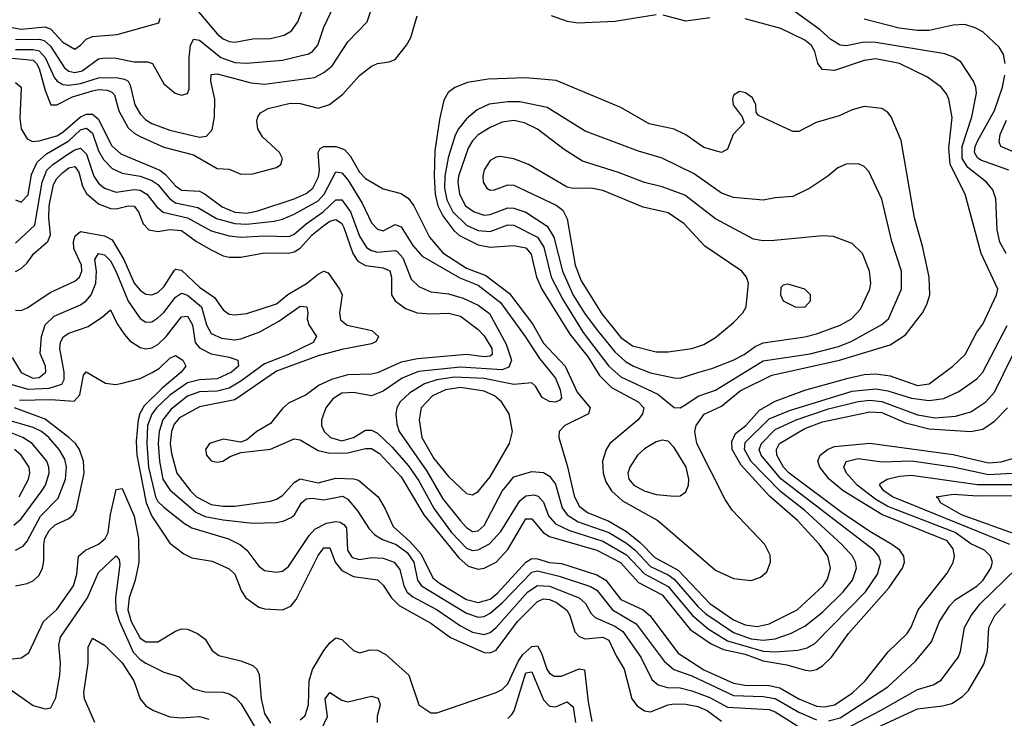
# Model space of a CAD drawing. Header units: inches. Extents: x 884549 to 1028252, y 526810 to 653624.
# Tile 496 of 656: x 954185 to 957503, y 583604 to 585957. Entities that reach past the tile are written whole.
import ezdxf

# ---------------------------------------------------------------- set-up
doc = ezdxf.new("R2010")
doc.units = ezdxf.units.IN
doc.header["$MEASUREMENT"] = 0
doc.layers.add('A9558', color=7, linetype='Continuous')

msp = doc.modelspace()

# ---------------------------------------------------------------- linework, layer by layer
at = {"layer": 'A9558', "color": 5}
for points, elevation in [([(954170, 585857.1), (954230, 585856.4), (954250, 585852.2), (954270, 585830), (954301.7, 585761.7), (954310.6, 585750.6), (954330, 585738.9), (954350, 585736.6), (954390, 585742.1), (954450, 585761.9), (954510, 585762.1), (954537.2, 585757.2), (954550.5, 585750.5), (954557.2, 585737.2), (954572.4, 585670), (954590, 585639.7), (954610, 585620.1), (954630, 585608), (954690, 585584.8), (954790, 585562.1), (954814.6, 585565.4), (954833.6, 585586.4), (954841.2, 585630), (954841.8, 585690), (954828.7, 585750), (954830, 585772.5), (954850, 585775.2), (954964.1, 585744.1), (955010, 585739.7), (955177.7, 585762.3), (955210, 585779.5), (955237.7, 585802.3), (955290, 585883.2), (955355.9, 585950), (955428.8, 586171.2)], 2640), ([(954750, 586028.1), (954849.6, 585909.6), (954870, 585892.8), (954890, 585884.3), (954910, 585881.7), (954970, 585893.2), (955030, 585894.4), (955075.3, 585904.7), (955100.8, 585919.2), (955121.8, 585950), (955175.3, 586090)], 2680), ([(954170, 585890.7), (954250, 585891.6), (954266.8, 585886.8), (954288, 585868), (954335.3, 585795.3), (954350, 585784.2), (954370, 585779.9), (954394.8, 585785.2), (954450, 585825), (954470, 585828.9), (954510, 585827.3), (954570, 585815.8), (954615.8, 585815.8), (954632.5, 585810), (954670, 585741.5), (954708.7, 585710), (954730, 585703.2), (954750, 585708.8), (954756.1, 585723.9), (954755.3, 585830), (954760.5, 585870), (954770, 585891.5), (954790, 585888.7), (954861.9, 585830), (954910, 585813), (954948.9, 585811.1), (955070, 585820.4), (955157.6, 585842.4), (955171.6, 585850), (955189, 585871), (955210, 585931.5), (955275.2, 586070)], 2660), ([(957509.5, 585169.5), (957488, 585208), (957478.6, 585250), (957473.8, 585353.8), (957464.5, 585384.5), (957443, 585410), (957379.5, 585459.5), (957361.1, 585490), (957360.8, 585530), (957393.7, 585630), (957408.6, 585710), (957407.2, 585730), (957399.5, 585750), (957355.8, 585815.8), (957331.5, 585831.5), (957302.5, 585842.5), (957070, 585880.1), (957030, 585881.4), (956970, 585868.8), (956950, 585871.2), (956917.8, 585890), (956882.7, 585922.7), (956790, 585988.8)], 2560), ([(954110, 585832), (954230, 585820.5), (954241.4, 585810), (954250, 585792.5), (954270, 585719.3), (954290, 585670.9), (954310, 585670.9), (954363, 585697), (954430, 585718), (954450, 585721.8), (954479.5, 585719.5), (954494.3, 585714.3), (954503.8, 585703.8), (954519.1, 585650), (954550, 585593.2), (954570, 585574.9), (954590, 585564), (954670, 585528), (954770, 585502.4), (954850, 585455.7), (954890, 585454.3), (954930, 585437.2), (954970, 585437.6), (955050, 585459.3), (955065.1, 585470), (955070.4, 585490), (955060.2, 585510), (955002.6, 585562.6), (954987.1, 585590), (954984.1, 585615.9), (954987, 585630), (954996.3, 585643.7), (955021.8, 585658.2), (955095.6, 585675.6), (955130, 585675.3), (955190, 585659.2), (955228.7, 585671.3), (955273.7, 585706.3), (955330, 585769), (955370, 585801.1), (955390.2, 585810.2), (955430, 585815.6), (955450, 585823), (955488.1, 585871.9), (955502.2, 585897.8), (955523.7, 585970)], 2620), ([(954110, 585940.2), (954190, 585925.3), (954270, 585933), (954290, 585925.1), (954330, 585881.7), (954370, 585858.5), (954390, 585870.9), (954408.6, 585891.4), (954430, 585900.6), (954512.7, 585907.3), (954653.5, 585946.5), (954658, 585962)], 2680), ([(954170, 585745.6), (954189.4, 585730), (954190, 585726.7), (954185.4, 585625.4), (954190, 585590), (954210, 585556), (954227.2, 585547.2), (954250, 585549.1), (954310, 585566), (954330, 585578), (954390, 585629.8), (954410, 585639.4), (954430, 585639.3), (954450, 585622.1), (954493.6, 585533.6), (954525.4, 585505.4), (954656.5, 585450), (954676.3, 585436.3), (954710, 585397.6), (954730, 585383.1), (954790, 585379.4), (954810, 585369.8), (954867.3, 585327.3), (954910, 585309.5), (954950, 585305.8), (954987, 585313), (955110, 585353.5), (955150, 585372.2), (955171.9, 585390), (955191.5, 585428.5), (955194.4, 585450), (955190.6, 585509.4), (955196.7, 585523.3), (955210, 585530.1), (955250, 585530.4), (955279.6, 585519.6), (955298.4, 585498.4), (955330, 585443.6), (955350, 585422.2), (955410, 585387.6), (955470, 585372.3), (955494.5, 585354.5), (955513.2, 585330), (955565.2, 585225.2), (955610, 585172.5), (955690, 585120.3), (955755.2, 585095.2), (955835.1, 585035.1), (955912.8, 584932.8), (955950, 584868.1), (956022.7, 584790), (956063, 584703), (956106.7, 584650), (956101.4, 584630), (956021.8, 584590), (956002.2, 584570), (956001.3, 584550), (956030, 584455.2), (956053.4, 584353.4), (956070, 584319.1), (956097.7, 584297.7), (956170, 584268.1), (956230, 584233), (956276.1, 584196.1), (956325.4, 584145.4), (956403.7, 584103.7), (956510, 583990.5), (956590, 583936.1), (956630, 583919), (956670, 583913.9), (956710, 583921.9), (956804.9, 583970), (956892.2, 584050), (956907, 584073), (956917.6, 584110), (956908.1, 584150), (956879.6, 584190), (956806.1, 584270), (956712, 584352), (956616.5, 584456.5), (956586.1, 584510), (956584, 584536), (956596.7, 584563.3), (956631.5, 584590), (956678, 584642), (956730, 584672.6), (956831, 584709), (956977, 584750), (957030, 584761.7), (957070, 584764.9), (957117.6, 584757.6), (957210, 584725.6), (957250, 584731.3), (957329.7, 584790.3), (957371, 584830), (957410, 584904.6), (957430, 584932.2), (957477, 585030), (957480.6, 585050), (957424.8, 585170), (957370.9, 585370), (957320.2, 585470), (957315.6, 585524.4), (957327.5, 585627.5), (957315.7, 585690), (957307.6, 585707.6), (957289.5, 585729.5), (957243.7, 585763.7), (957150, 585809.2), (957070, 585825.5), (957030, 585819.8), (956930, 585786.4), (956890, 585789.1), (956874.4, 585810), (956864.4, 585850), (956853.5, 585870), (956830, 585888.7), (956750, 585927.1), (956630, 585959.9)], 2580), ([(956330, 585974.1), (956190, 585950.8), (956065.3, 585945.3), (956030.9, 585950.9), (955977, 585970)], 2580), ([(956510, 585963.9), (956430, 585952.2), (956352.7, 585972.7)], 2580), ([(957506.1, 585810), (957499.7, 585839.7), (957485.1, 585865.1), (957430, 585915.8), (957405.1, 585930), (957370, 585940.7), (957330, 585938.7), (957250, 585920.8), (957210, 585920.6), (957148.2, 585928.2), (957030, 585958.7)], 2540), ([(957517.8, 585450), (957424, 585484), (957412.1, 585492.1), (957402.8, 585510), (957404.8, 585530), (957413.1, 585550), (957470, 585650.9), (957496.3, 585730), (957504.4, 585770)], 2540), ([(957538.4, 585510), (957490.6, 585530), (957485.6, 585545.6), (957489.2, 585570), (957510, 585618.5)], 2520), ([(954170, 585350.1), (954190, 585342.7), (954212.7, 585367.3), (954223.8, 585436.2), (954243.2, 585476.8), (954274.4, 585505.6), (954350, 585548.8), (954390, 585586.1), (954410, 585591.4), (954430, 585575.2), (954450, 585515.6), (954466.6, 585486.6), (954496.4, 585456.4), (954530, 585440.4), (954590, 585430.3), (954630, 585415.7), (954650, 585401.9), (954690, 585354), (954710, 585340.6), (954785.1, 585325.1), (954847.5, 585287.5), (954910, 585270.8), (954950, 585268.3), (955041.7, 585278.3), (955070, 585284.9), (955110, 585302.1), (955190, 585346.6), (955210.9, 585370), (955250, 585444.8), (955270, 585441.3), (955290, 585418.3), (955339, 585339), (955370, 585273), (955390, 585251.3), (955410, 585246), (955450, 585266.9), (955470, 585260.1), (955510, 585197.2), (955541, 585161), (955667.4, 585087.4), (955730, 585063.5), (955804.6, 585004.6), (955888, 584890), (955935.9, 584815.9), (955990, 584749.5), (956006.5, 584710), (956010, 584683.5), (956004.6, 584675.4), (955990, 584668.8), (955970, 584671.3), (955945, 584685), (955922.9, 584722.9), (955910, 584734.5), (955850, 584728.4), (955750, 584748.8), (955650, 584753.3), (955590, 584743.7), (955549.2, 584730.8), (955499.5, 584700.5), (955466.3, 584670), (955456, 584650), (955452.2, 584630), (955455.3, 584595.3), (955463.5, 584570), (955556.1, 584436.1), (955610, 584342.9), (955670, 584269.6), (955690, 584247.2), (955710, 584233.4), (955730, 584235.7), (955750, 584253.4), (955810, 584368.8), (955850, 584417), (955910, 584435.1), (955950, 584432.2), (955970, 584420.1), (955990, 584393.3), (956013, 584313), (956029.1, 584289.1), (956066.5, 584266.5), (956170.1, 584230), (956230, 584194.1), (956259.3, 584170), (956310, 584115.6), (956370, 584087.6), (956390, 584072.9), (956470, 583980.8), (956496.4, 583956.4), (956590, 583892.9), (956650, 583871.8), (956690, 583867.7), (956730, 583872.2), (956782.2, 583890), (956830, 583914.7), (956890, 583962), (956960.1, 584030), (956991.5, 584070), (957004.8, 584110), (957001.7, 584130), (956991.2, 584150), (956955.6, 584190), (956830, 584303.9), (956748.1, 584368.1), (956650, 584469.4), (956626.7, 584510), (956630, 584533.2), (956710, 584612.6), (956779.2, 584640.8), (956990, 584706.3), (957070, 584714.2), (957110, 584707.5), (957190, 584682.6), (957250, 584674.3), (957298.5, 584681.5), (957350, 584704.6), (957410, 584747.2), (957430, 584770.1), (957512.9, 584927.1)], 2560), ([(954170, 585204.7), (954235.3, 585264.7), (954260.2, 585410), (954276.3, 585450), (954296.7, 585470), (954350, 585506.9), (954370, 585519.2), (954390, 585524.5), (954410, 585503.8), (954434.4, 585430), (954450, 585406.5), (954470, 585389.7), (954510, 585376.4), (954570, 585385.2), (954590, 585382.9), (954613.2, 585370), (954646.4, 585326.4), (954668.5, 585308.5), (954750.2, 585290.2), (954830, 585246.2), (954890, 585229.2), (954930, 585224.6), (955010, 585229.1), (955092.7, 585227.3), (955110, 585234.6), (955149.6, 585270), (955207.7, 585310), (955250, 585350.4), (955270, 585350.1), (955299.8, 585310), (955330, 585228.3), (955353.3, 585190), (955370, 585179.4), (955390, 585174.4), (955450, 585179.7), (955456.4, 585176.4), (955475.3, 585155.3), (955503.7, 585083.7), (955530, 585058.3), (955570, 585040.3), (955630, 585033.8), (955679.3, 585019.3), (955730, 584995.8), (955767.7, 584967.7), (955824.1, 584864.1), (955841.7, 584810), (955833, 584787), (955810, 584778.4), (955670, 584786.9), (955528.1, 584771.9), (955473.1, 584750), (955410, 584705.6), (955370, 584690.8), (955310, 584701.5), (955270, 584699.3), (955239.5, 584680.5), (955216.7, 584650), (955201.8, 584610), (955201.8, 584590), (955210.1, 584570), (955232.1, 584550), (955270, 584539.2), (955310, 584549.5), (955350, 584574.6), (955370, 584575), (955390, 584564.2), (955438.4, 584518.4), (955494.4, 584454.4), (955530, 584404.2), (955581, 584310), (955639.4, 584230), (955690, 584177.1), (955710, 584169.6), (955730, 584171.6), (955767.6, 584192.4), (955806.2, 584233.8), (955870, 584336.2), (955890, 584353.5), (955917.4, 584357.4), (955931.9, 584351.9), (955950, 584332.7), (955966.7, 584286.7), (955990, 584259.2), (956037, 584237), (956150, 584201.1), (956230, 584155.2), (956290.7, 584090.7), (956370, 584047.6), (956451.5, 583950), (956505.2, 583905.2), (956570, 583865.6), (956690, 583830.4), (956732.1, 583827.9), (956806.5, 583833.5), (956838.5, 583841.5), (956863.9, 583856.1), (957034.8, 584030), (957075.6, 584090), (957086.4, 584130), (957080.3, 584150), (957062.9, 584170), (956750, 584410.6), (956683.5, 584490), (956676.7, 584510), (956684.4, 584530), (956730, 584577.5), (956801.1, 584610), (956910, 584647), (957010, 584671.3), (957050, 584675.2), (957090, 584671.4), (957210, 584626.9), (957270, 584616.7), (957338.4, 584621.6), (957390, 584636), (957440.6, 584670), (957470, 584702.3), (957561.8, 584890)], 2540), ([(954170, 585109.1), (954190, 585119.3), (954210, 585138.4), (954232.5, 585170), (954279.4, 585210), (954287.9, 585232.1), (954282.4, 585290), (954283.9, 585330), (954298.3, 585401.7), (954310, 585422.4), (954330, 585442.1), (954350, 585458.5), (954370, 585463.3), (954383.7, 585443.7), (954396.6, 585396.6), (954410, 585371.4), (954450, 585336.8), (954490, 585321), (954510, 585319.9), (954550, 585329.8), (954570, 585328.8), (954584.6, 585310), (954600.3, 585270), (954619.4, 585250), (954650, 585244), (954690, 585251.1), (954730, 585247.5), (954780.7, 585210), (954830, 585181.6), (954870, 585162.2), (954890, 585157.8), (954930, 585157.5), (955010, 585172.2), (955090, 585170.4), (955110, 585174.8), (955130, 585187.2), (955170, 585232.1), (955210, 585264.3), (955230, 585278.1), (955250, 585283.9), (955259.1, 585279.1), (955270, 585271.3), (955277.2, 585257.2), (955306.7, 585170), (955324.2, 585144.2), (955350, 585129.6), (955410, 585121.1), (955431.4, 585111.4), (955438.1, 585090), (955437.6, 585030), (955450.1, 585010), (955485, 584985), (955524, 584970), (955570, 584966.1), (955630, 584968.8), (955670, 584958.2), (955730, 584913.7), (955750, 584892.3), (955776, 584850), (955776.7, 584830), (955770, 584824.4), (955750, 584821.9), (955690, 584830), (955525.1, 584814.9), (955470, 584803.7), (955390, 584767.6), (955370, 584762.9), (955290, 584761), (955235, 584745), (955193.9, 584726.1), (955150, 584693.4), (955090, 584665.4), (955070, 584647.6), (955030, 584597.4), (954983.8, 584570), (954950, 584542.2), (954930, 584533.8), (954870, 584544.1), (954823.7, 584530), (954810.2, 584510), (954814.2, 584490), (954830, 584471.4), (954850, 584467.1), (954869, 584470), (954894.2, 584485.8), (954930, 584499.7), (955030, 584510.8), (955110, 584545), (955130, 584541.7), (955190, 584505.9), (955230, 584496.9), (955290, 584498), (955350, 584513.3), (955370, 584512.7), (955396.6, 584496.6), (955470, 584417.4), (955546.7, 584290), (955664.5, 584144.5), (955696.1, 584116.1), (955730, 584106.1), (955750, 584109.7), (955790, 584130.4), (955830, 584173.2), (955890, 584276.6), (955910, 584276.4), (955949.1, 584230), (955970, 584217.1), (956130, 584170.4), (956209, 584129), (956270, 584062.1), (956350, 584020.6), (956443.8, 583903.8), (956515.1, 583855.1), (956556.5, 583836.5), (956630, 583820.6), (956690, 583797.5), (956770, 583784.7), (956833.3, 583766.7), (956850, 583764.5), (956870, 583769), (956890, 583781.2), (956920.7, 583810), (956977.9, 583890), (957115.3, 584044.7), (957159.9, 584110), (957166.2, 584130), (957164.4, 584150), (957150.3, 584170), (957124.3, 584190), (957050, 584232.9), (956956.4, 584296.4), (956777.8, 584430), (956758.5, 584450), (956736.5, 584490), (956734.6, 584510), (956745.6, 584530), (956830, 584580), (956890, 584603.3), (957050, 584636.9), (957090, 584633.8), (957170, 584599.8), (957250, 584579.2), (957390.2, 584569.8), (957430, 584577.7), (957470, 584605.2), (957513.9, 584650)], 2520), ([(954170, 584979.1), (954190, 584978.1), (954210, 584986.9), (954290, 585039.6), (954370, 585077), (954386.1, 585090), (954393.8, 585110), (954392.6, 585130), (954366.9, 585186.9), (954366.1, 585210), (954371.2, 585228.8), (954390, 585243.3), (954470, 585229.5), (954495.9, 585215.9), (954535.4, 585150), (954570.4, 585070), (954590, 585045.7), (954610, 585032.9), (954630, 585030.7), (954650, 585038.7), (954670, 585057.3), (954706.2, 585113.8), (954710, 585117.2), (954730, 585113.5), (954790, 585056.6), (954841.1, 585021.1), (954870, 584980.5), (954890, 584965.7), (954910, 584963.3), (954950, 584967.7), (955050, 585000.4), (955088.5, 585031.5), (955151.2, 585068.8), (955190, 585099.9), (955210, 585110.1), (955224.2, 585104.2), (955262.6, 585050), (955271.6, 585030), (955262.1, 584970), (955266.2, 584946.2), (955287.8, 584927.8), (955371.2, 584910), (955394.1, 584890), (955386.4, 584873.6), (955370, 584865.2), (955270, 584846.6), (955190, 584825.6), (955050, 584773.7), (954910, 584676.8), (954790, 584653.1), (954723.5, 584616.5), (954705.2, 584594.8), (954695.6, 584570), (954691.9, 584530), (954696.6, 584496.6), (954714.4, 584430), (954759.9, 584370), (954780.4, 584350), (954830, 584324.5), (954870, 584318.7), (954910, 584319.2), (955030, 584335.4), (955050, 584341.8), (955070, 584355.2), (955110, 584398.7), (955130, 584410.4), (955190, 584397.4), (955250, 584412.5), (955310, 584411.1), (955326.4, 584406.4), (955392.4, 584350), (955416.4, 584310), (955443, 584250), (955499.6, 584199.6), (955537.6, 584157.6), (955577.3, 584077.3), (955599.2, 584059.2), (955690, 584004.2), (955730, 583993.7), (955770, 584005.4), (955794.8, 584025.2), (955890, 584130.1), (955910, 584142.7), (955930, 584141.6), (955970, 584129), (956010, 584125.5), (956130, 584087.4), (956160.4, 584070), (956210, 584004.8), (956285.4, 583970), (956308.4, 583950), (956403.5, 583823.5), (956490, 583767.7), (956590, 583722.6), (956630, 583716.2), (956710, 583714.7), (956746.6, 583706.6), (956810, 583669.8), (956870, 583645.4), (956896.9, 583643.1), (956930, 583649.2), (956990, 583689.4), (957034.3, 583730), (957111.8, 583828.2), (957175.4, 583890), (957189.3, 583910.7), (957212.4, 583970), (957310, 584093.3), (957331, 584129), (957335.1, 584150), (957330, 584175.4), (957310, 584201.5), (957090.3, 584290.3), (956960.1, 584370), (956912.7, 584410), (956881.1, 584450), (956874.6, 584470), (956882.3, 584490), (956906.6, 584510), (956930, 584519.4), (957050, 584531.2), (957330, 584493.2), (957450, 584464.2), (957492.2, 584467.8), (957538.8, 584481.2)], 2480), ([(954159.5, 584819.5), (954190, 584769.4), (954228.3, 584750), (954250, 584751.8), (954272.3, 584770), (954271.1, 584790), (954253, 584833), (954258.5, 584890), (954270.2, 584929.8), (954301.1, 584958.9), (954390, 584997.2), (954410, 585011.5), (954424.9, 585030), (954441.3, 585070), (954443.5, 585110), (954437.7, 585150), (954450, 585169.4), (954470, 585165.1), (954490, 585144.6), (954510, 585108.1), (954550, 585009.1), (954590, 584951.3), (954610, 584938.2), (954630, 584940.1), (954650, 584953), (954670, 584970.6), (954710, 585022.4), (954730, 585035.7), (954750, 585029), (954796.9, 584990), (954814.2, 584930), (954830, 584900.1), (954864.6, 584884.6), (954910, 584879.5), (954930, 584882.5), (954994, 584906), (955058.3, 584941.7), (955130, 584992.3), (955152.3, 584990), (955155.9, 584970), (955153.4, 584950), (955158.9, 584930), (955184.5, 584890), (955173, 584870), (955090, 584829.7), (955010, 584797.6), (954930, 584739.5), (954890, 584716.3), (954850, 584706.2), (954790, 584703.7), (954750, 584689.7), (954694.5, 584645.5), (954667.1, 584610), (954654.1, 584570), (954651.6, 584530), (954655.3, 584470), (954666.9, 584410), (954690, 584373.4), (954778, 584298), (954810, 584283.9), (954870, 584272.9), (954970, 584261.2), (955050, 584263.5), (955072, 584268), (955099.1, 584280.9), (955110.3, 584290), (955134.7, 584330), (955150, 584343.7), (955170, 584346.1), (955210, 584339.8), (955272.2, 584352.2), (955290, 584342.2), (955323.3, 584303.3), (955362.4, 584242.4), (955381.9, 584221.9), (955406.9, 584206.9), (955453.3, 584190), (955490, 584162.5), (955512.7, 584130), (955525.1, 584070), (955539.2, 584050), (955690, 583958.1), (955730, 583944.8), (955750, 583947.4), (955770, 583957.9), (955810, 583992.7), (955910, 584096.3), (955930, 584101.1), (956002.4, 584082.4), (956108, 584048), (956130, 584036.1), (956182.8, 583970), (956262.5, 583922.5), (956356.3, 583796.3), (956388.7, 583768.7), (956450, 583747.8), (956590, 583681.3), (956690, 583677.9), (956730, 583670.7), (956810, 583624.8), (956870, 583599.4)], 2460), ([(954153.3, 584730), (954213.2, 584713.2), (954283.7, 584716.3), (954326.9, 584730), (954334.6, 584745.4), (954334.4, 584770), (954319.7, 584850), (954322.1, 584870), (954330.6, 584889.4), (954350, 584900.9), (954415.8, 584924.2), (954463.9, 584956.1), (954490, 584980.4), (954513.1, 584933.1), (954537.2, 584897.2), (954556.1, 584876.1), (954590, 584853.4), (954610, 584848.9), (954630, 584851.9), (954650, 584863.1), (954678.7, 584890), (954730, 584956.2), (954750, 584959.2), (954767.1, 584930), (954775.8, 584870), (954790, 584851.7), (954830, 584831.9), (954890, 584820.7), (954920.1, 584810), (954921.8, 584790), (954898.5, 584770), (954850, 584747.2), (954790, 584744.2), (954750, 584733.8), (954690, 584693.1), (954645.4, 584650), (954630, 584629), (954615.6, 584590), (954613.1, 584530), (954618.4, 584450), (954642.3, 584350), (954650, 584335), (954670, 584315.3), (954739.8, 584259.8), (954765.2, 584245.2), (954888.7, 584208.7), (954928.2, 584188.2), (954950.1, 584170.1), (954990, 584116.6), (955010, 584101.9), (955050, 584096.8), (955070, 584100.2), (955090, 584115.2), (955160.1, 584219.9), (955178.8, 584241.2), (955218.3, 584261.7), (955250, 584266.6), (955264.3, 584264.3), (955277.2, 584257.2), (955285.4, 584245.4), (955289.3, 584170), (955305.3, 584145.3), (955330, 584138.8), (955370, 584145.3), (955410, 584143.6), (955446.1, 584130), (955465.7, 584105.7), (955479.1, 584050), (955490, 584029.4), (955510, 584013.1), (955591.4, 583970), (955670, 583915.5), (955710, 583894.4), (955750, 583886.1), (955770, 583893.2), (955790, 583910.1), (955897.4, 584030), (955930, 584051.3), (955970, 584049.4), (956069.8, 584009.8), (956090.9, 583990.9), (956110, 583957), (956123.6, 583943.6), (956190, 583915), (956216.7, 583896.7), (956277.3, 583810), (956314.6, 583734.6), (956336.8, 583716.8), (956368.1, 583708.1), (956410, 583706.5), (956450, 583697.3), (956510, 583674.1), (956570, 583641.6), (956710, 583633.6), (956730, 583626), (956830, 583562.8)], 2440), ([(954184, 584676), (954290, 584678.4), (954368, 584672), (954386.8, 584693.2), (954399.5, 584760.5), (954409.1, 584770.9), (954473.5, 584733.5), (954509, 584729), (954530, 584732.6), (954590, 584748.9), (954631.4, 584768.6), (954656.1, 584783.9), (954690, 584817.7), (954710, 584826.6), (954734.3, 584810), (954744.6, 584790), (954728.6, 584770), (954664.2, 584715.8), (954603.6, 584656.4), (954589.2, 584630.8), (954583.7, 584610), (954577.1, 584537.1), (954579.3, 584490), (954610.2, 584330), (954630, 584284.5), (954690, 584194.3), (954737.8, 584157.8), (954764.3, 584144.3), (954833.5, 584133.5), (954890, 584108.1), (954910, 584089.3), (954932.5, 584032.5), (954947, 584010), (954990, 583978.8), (955010, 583973.4), (955070, 583970.1), (955097.8, 583982.2), (955115.8, 584004.2), (955190, 584152.6), (955210, 584178.4), (955230, 584178.4), (955247.2, 584130), (955270, 584101.8), (955310, 584081.5), (955390.1, 584070.1), (955410, 584053.2), (955437.4, 584010), (955463.9, 583983.9), (955570, 583924.6), (955636.4, 583876.4), (955750, 583826.3), (955770, 583824.4), (955790, 583833.8), (955862.5, 583930), (955930, 583998), (955950, 584006.3), (955970, 584004.3), (955993.8, 583993.8), (956028.3, 583968.3), (956038.3, 583950), (956055.2, 583895.2), (956070, 583879.2), (956090, 583871.8), (956150, 583877.1), (956170, 583866.9), (956194.4, 583814.4), (956222.1, 583770), (956247.8, 583670), (956265.8, 583645.8), (956290, 583629.3), (956310, 583626.4), (956370, 583649.4), (956390, 583652.8), (956430, 583651.6), (956470, 583643.7), (956501.5, 583630), (956550, 583594.1)], 2420), ([(954170.1, 584050.1), (954210, 584058.8), (954230, 584067.6), (954250, 584086.1), (954261.3, 584110), (954265.9, 584134.1), (954265.6, 584190), (954269.8, 584210.2), (954283.5, 584236.5), (954304.2, 584255.8), (954350, 584277.6), (954365, 584290), (954374.5, 584305.5), (954401.5, 584430), (954399.8, 584470), (954385.9, 584510), (954372.7, 584530), (954350.1, 584550.1), (954270, 584612.1), (954167.2, 584650)], 2420), ([(954164.8, 584255.2), (954190, 584275.7), (954259.2, 584370), (954271.2, 584390), (954283.6, 584430), (954282.7, 584450), (954275.7, 584470), (954226.2, 584530), (954195.4, 584550), (954110, 584583.2)], 2460), ([(954170, 584170.1), (954196.3, 584183.7), (954210, 584200.9), (954254.6, 584285.4), (954314.5, 584345.5), (954338.7, 584410), (954342.6, 584450), (954337, 584477), (954318.1, 584510), (954282.9, 584550), (954258.3, 584570), (954230, 584583.6), (954130, 584612.9)], 2440), ([(954182.9, 584350), (954214.2, 584410), (954218.4, 584430), (954216.6, 584450), (954190, 584490.3), (954166.7, 584510)], 2480), ([(956910, 583595.6), (956950, 583606.3), (957110.4, 583710), (957203.3, 583796.7), (957257.9, 583862.1), (957284.4, 583930), (957318.3, 583981.7), (957337.2, 584002.8), (957410, 584049.7), (957430, 584068.5), (957457.9, 584110), (957463.2, 584130), (957456.2, 584150), (957436.4, 584170), (957390, 584191.7), (957337, 584230), (957110, 584317.3), (957070, 584341.5), (957007.4, 584390), (956971.3, 584430), (956962.3, 584450), (956970.3, 584469.7), (957010, 584479.5), (957090, 584468.3), (957190, 584471.3), (957330, 584451.3), (957450, 584425.5), (957549.3, 584430.7)], 2460), ([(957521.7, 584190), (957126.4, 584350), (957096.3, 584370), (957083.2, 584390), (957084.7, 584395.3), (957108, 584410), (957150, 584419.9), (957190, 584422.8), (957412, 584392), (957570, 584392)], 2440), ([(954150, 583803.8), (954190, 583808.2), (954214.9, 583825.1), (954265, 583930), (954310, 583970.7), (954365.9, 584050), (954377.2, 584090), (954383, 584150), (954406.2, 584170), (954450, 584190.7), (954472.9, 584210), (954483.1, 584230), (954490, 584290.3), (954510, 584374.9), (954530, 584378.5), (954570, 584284.7), (954584.9, 584210), (954585.5, 584130), (954573.6, 584070), (954553.5, 584010), (954549.1, 583970), (954560.3, 583930), (954590, 583873.6), (954610, 583861.6), (954650, 583862.1), (954710, 583897.3), (954730, 583905.3), (954750, 583903.9), (954783.6, 583890), (954810, 583870.2), (954832.8, 583832.8), (954855.4, 583815.4), (954930, 583797.9), (954970, 583782.4), (954983.6, 583770), (954991.2, 583751.2), (954997.8, 583670), (955010, 583620.6), (955030, 583588.2)], 2380), ([(957530, 584228), (957358.5, 584290), (957287.3, 584330), (957282.5, 584342.5), (957273.6, 584350), (957330, 584358.8), (957413.3, 584353.3), (957570, 584354.4)], 2420), ([(954050, 583772.9), (954230, 583647.4), (954270, 583636.6), (954290, 583639.6), (954306.8, 583673.2), (954320.1, 583750), (954322.5, 583790), (954316.4, 583850), (954322.2, 583877.8), (954413.2, 584010), (954450, 584095), (954510, 584151), (954519.5, 584139.5), (954522.3, 584122.3), (954507.3, 584010), (954508.8, 583970), (954520.7, 583930), (954567.2, 583827.2), (954590, 583802.8), (954610, 583790.4), (954670, 583759.1), (954723.6, 583743.6), (954770, 583703.8), (954810, 583693.3), (954870, 583691.9), (954890, 583686.4), (954912.7, 583672.7), (954930, 583653.8), (955003.4, 583530)], 2360), ([(956970, 583570), (957086.1, 583630), (957210, 583701.6), (957263.4, 583716.6), (957290, 583733.2), (957348.3, 583811.7), (957355.5, 583830), (957368.6, 583910), (957391.1, 583950), (957421.7, 583990), (957544.9, 584110)], 2440), ([(956970, 583525.4), (957210, 583636), (957294.1, 583645.9), (957325.6, 583654.4), (957362.4, 583677.6), (957381.7, 583698.3), (957433.3, 583786.7), (957446.1, 583830), (957450.8, 583910), (957471.3, 583950), (957506.3, 583990)], 2420), ([(954437.2, 583590), (954402.8, 583670), (954401.1, 583690), (954415, 583790), (954415.8, 583844.2), (954430, 583874), (954470, 583850.2), (954530, 583790.8), (954569.6, 583730), (954590.1, 583670.1), (954610, 583646.7), (954635.3, 583630), (954690, 583609.4), (954730, 583605.5), (954790.1, 583610.1), (954821.8, 583601.8)], 2340), ([(955130, 583599), (955146.1, 583613.9), (955158.2, 583650), (955160.6, 583730), (955171, 583769), (955210, 583832.8), (955230, 583858.9), (955250, 583875.4), (955270, 583869.2), (955310, 583833), (955330, 583824.9), (955365.6, 583834.4), (955390, 583834.1), (955419, 583819), (955495.9, 583750), (955530.2, 583650), (955570, 583623.2), (955590, 583622.2), (955790, 583690.6), (955810, 583701.3), (955830, 583720.4), (955864.5, 583795.5), (955880.7, 583819.3), (955910, 583845.5), (955930, 583847.9), (955943.2, 583823.2), (955961.1, 583770), (955970, 583755.7), (955985.7, 583745.7), (956010, 583745.7), (956070, 583771), (956087.8, 583767.8), (956100.2, 583660.2), (956113.1, 583593.1)], 2380), ([(955830, 583603.7), (955843.2, 583616.8), (955851, 583629), (955890, 583757), (955910, 583761.2), (955950, 583666.9), (955970, 583645.5), (955990, 583643.3), (956030, 583659.8), (956050, 583642.6), (956057.5, 583590)], 2360), ([(955202.6, 583570), (955222.2, 583610), (955214.4, 583670), (955230, 583691.5), (955270, 583665), (955290, 583659.3), (955370, 583678.6), (955392.6, 583672.6), (955398.9, 583650), (955388.9, 583611.1), (955389.5, 583590.5)], 2360)]:
    msp.add_lwpolyline(points, dxfattribs=dict(at, elevation=elevation))
for points, elevation in [([(955890, 585761.8), (955762.9, 585757.1), (955693.8, 585746.2), (955650.8, 585729.2), (955628.4, 585711.6), (955613.6, 585686.4), (955598.9, 585621.1), (955584, 585516), (955580.9, 585430), (955584.6, 585370), (955593.7, 585330), (955610, 585296.4), (955647.5, 585247.5), (955666.9, 585230), (955730, 585199.1), (955770, 585191.3), (955850, 585196.5), (955890, 585188.4), (955907.8, 585167.8), (955926.3, 585090), (955944.3, 585050), (956038, 584898), (956100.9, 584820.9), (956139, 584759), (956178.6, 584718.6), (956268.6, 584670), (956287.5, 584650), (956283.4, 584630), (956268.9, 584610), (956173.9, 584530), (956160.9, 584510), (956149.2, 584470), (956151, 584430), (956160.2, 584400.2), (956178.5, 584370), (956216.6, 584336.6), (956335.5, 584270), (956530, 584103.5), (956590, 584075.2), (956650, 584068.4), (956680.9, 584079.1), (956702, 584098), (956714.9, 584130), (956713.7, 584153.7), (956695.8, 584190), (956585.6, 584305.6), (956561.6, 584341.6), (956466.6, 584530), (956460.2, 584570), (956464.8, 584590), (956491.8, 584628.2), (956550, 584655.7), (956612.9, 584707.1), (956719.7, 584760.3), (956947.3, 584810), (957118.2, 584861.8), (957170, 584895.5), (957226.8, 584970), (957241.9, 584998.1), (957251.4, 585030), (957249.4, 585090), (957228.4, 585190), (957200.4, 585290), (957155.2, 585550), (957121.4, 585630), (957110, 585645), (957090, 585657.7), (957030, 585664.6), (956990, 585654.1), (956946.6, 585633.4), (956869.2, 585610.8), (956810, 585580.2), (956790, 585580.2), (956674.3, 585634.3), (956666.2, 585646.2), (956665.1, 585670), (956654.6, 585694.6), (956630.9, 585710.9), (956610, 585715.4), (956590, 585702.7), (956586.4, 585690), (956589.2, 585670.8), (956619.3, 585630), (956626.4, 585610), (956588.9, 585570), (956570, 585520.9), (956550, 585509.8), (956490, 585526.9), (956430, 585569.3), (956390, 585588.3), (956306, 585606), (956210, 585661), (955992.7, 585752.7)], 2620), ([(955830, 585680.9), (955766.9, 585673.1), (955726.1, 585653.9), (955690, 585622.8), (955662.9, 585590), (955651.9, 585568.1), (955628.2, 585491.8), (955617.4, 585430), (955616.4, 585390), (955623.5, 585350), (955644.4, 585310), (955690, 585265.7), (955730, 585246.8), (955770, 585243.8), (955830, 585266.1), (955850, 585265.3), (955930, 585224.8), (955951, 585191), (955976.1, 585090), (956014.5, 585014.5), (956083.5, 584903.5), (956170.1, 584790), (956210, 584754.7), (956335.6, 584695.6), (956390, 584651.6), (956410, 584650.2), (956430, 584661.4), (956470.5, 584689.5), (956530, 584709.7), (956690, 584808.5), (956848, 584832), (956943.9, 584856.1), (956987.1, 584872.9), (957090, 584931.1), (957113, 584950), (957156.6, 585050), (957156.5, 585110), (957124.3, 585210), (957090, 585353.3), (957045.8, 585445.8), (957030, 585462.6), (957011.5, 585471.5), (956970, 585470.7), (956941.9, 585458.1), (956908.4, 585430), (956847.2, 585390), (956790, 585362.2), (956730, 585357.3), (956690, 585349), (956590, 585358.5), (956550, 585372.8), (956457.8, 585437.8), (956350, 585490.9), (956270, 585514.8), (956090, 585582.2), (955961.9, 585661.9), (955870, 585680.6)], 2640), ([(955850, 585617.8), (955810, 585612.5), (955770, 585594.6), (955730, 585569.5), (955710, 585548.7), (955696, 585524), (955663.7, 585430), (955661.5, 585410), (955666.4, 585370), (955687.5, 585330), (955716.6, 585310), (955750, 585299.3), (955770, 585301.3), (955830, 585323.4), (955850, 585322.9), (955890, 585308.5), (955961.8, 585261.8), (955985.1, 585225.1), (956013.5, 585110), (956050, 585029.7), (956090, 584965.4), (956131.5, 584910), (956190, 584838.3), (956225.8, 584805.8), (956253.1, 584790), (956310, 584768.2), (956390, 584750.5), (956410, 584750.1), (956470, 584769.4), (956517.3, 584782.7), (956589, 584811), (956625.7, 584830), (956663.2, 584856.8), (956690, 584868.5), (956830, 584889), (956870, 584899.2), (956950, 584928.3), (956987.5, 584950), (957018, 584982), (957049.9, 585050), (957052.6, 585070), (957048.1, 585110), (957025.2, 585170), (956990, 585203.4), (956927, 585227), (956890, 585229.1), (956726.8, 585213.2), (956690, 585212.4), (956658, 585218), (956530, 585287), (956425.8, 585365.8), (956350, 585394.7), (956290, 585408.8), (956202.5, 585442.5), (956081.1, 585481.1), (956019.9, 585519.9), (955930, 585588.3), (955885.7, 585610)], 2660), ([(955804.1, 585495.9), (955790, 585494.3), (955770, 585482.8), (955750, 585451.3), (955745.9, 585430), (955746.3, 585410), (955758.3, 585390), (955770, 585383), (955784.2, 585384.2), (955830, 585400.5), (955850, 585399.4), (955992.5, 585332.5), (956015.5, 585315.5), (956030, 585286.7), (956057, 585130), (956077.2, 585077.2), (956146, 584966), (956210, 584886.3), (956250, 584858.7), (956330, 584838.7), (956370, 584838), (956450, 584849.5), (956490, 584863.2), (956530, 584887), (956590, 584936.8), (956621.4, 584970), (956632.5, 584990), (956640.6, 585070), (956634.5, 585090), (956618.4, 585110), (956493.9, 585193.9), (956423.9, 585270), (956370, 585306.7), (956285.5, 585325.5), (956150, 585382.1), (956110, 585389.3), (956050, 585388.4), (956030, 585392.7), (955899.7, 585470), (955850, 585489.1)], 2680), ([(956773.7, 585066.3), (956757.3, 585062.7), (956750, 585055.3), (956749, 585030), (956757.3, 585010), (956798, 584990), (956830, 584988.9), (956849.4, 585010), (956849.3, 585030), (956830, 585049.3)], 2680), ([(955670, 584718.4), (955619.8, 584710), (955575.8, 584690), (955538, 584650), (955530.3, 584609.7), (955540.3, 584550), (955579.8, 584479.8), (955630, 584418.5), (955690, 584361.8), (955710, 584356.8), (955730, 584368), (955770, 584417.9), (955835, 584530), (955844.8, 584570), (955834, 584630), (955808.7, 584670), (955784.4, 584690), (955750, 584706.4)], 2580), ([(956350, 584541), (956330, 584535.3), (956290, 584512.3), (956266.9, 584490), (956240.8, 584450), (956234.4, 584430), (956237, 584410), (956253.8, 584390), (956289.1, 584370), (956330, 584358.4), (956390, 584351.9), (956410, 584353.6), (956430, 584367.2), (956439, 584390), (956439.9, 584410), (956430.5, 584450), (956390, 584516.3), (956370, 584537.6)], 2640)]:
    msp.add_lwpolyline(points, close=True, dxfattribs=dict(at, elevation=elevation))

doc.saveas('drawing.dxf')
